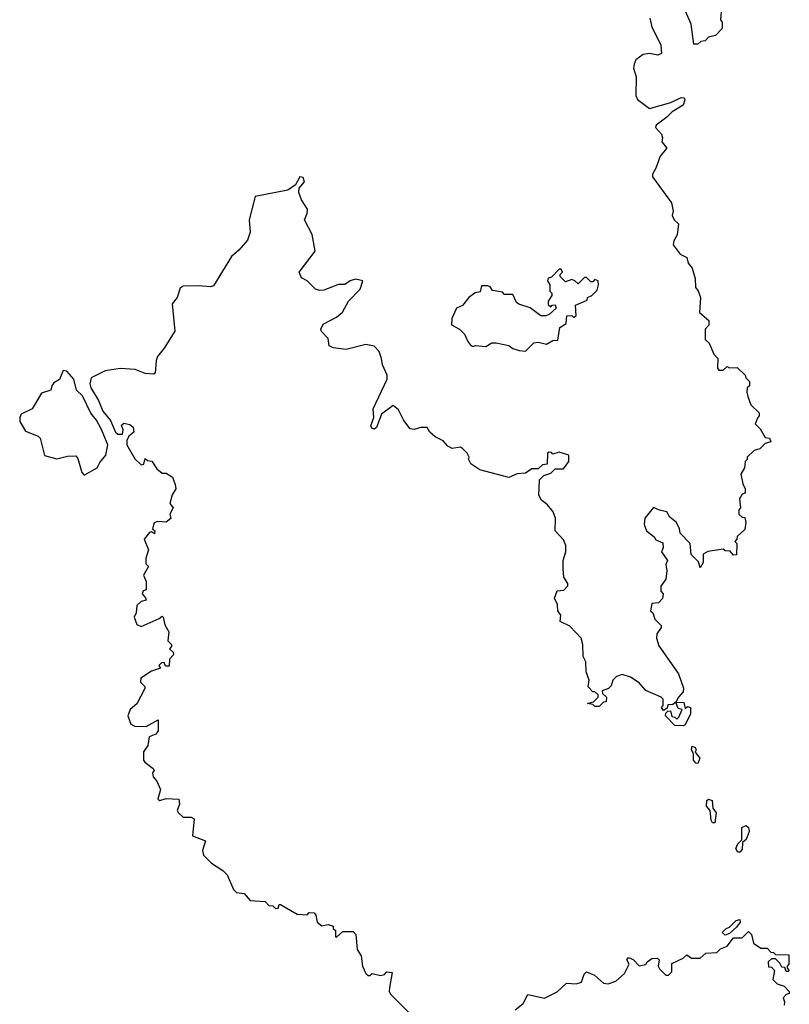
# Model space of a CAD drawing. Extents: x 2106670 to 2323771, y 35271 to 224896.
# Tile 364 of 419: x 2234068 to 2237730, y 175434 to 180116. Entities that reach past the tile are written whole.
import ezdxf

# ---------------------------------------------------------------- set-up
doc = ezdxf.new("R2010")
doc.units = 0

msp = doc.modelspace()

# ---------------------------------------------------------------- linework, layer by layer
at = {"layer": '0CON20XD'}
for points in [[(2237406.7, 180175), (2237402.5, 180115), (2237410, 180105), (2237410, 180075), (2237379.3, 180040.7), (2237345, 180032.5), (2237330, 180015), (2237308.3, 180011.7), (2237295, 180000), (2237275, 180000), (2237262.5, 180095), (2237225, 180182.5)], [(2237066.4, 180123.6), (2237075, 180082.5), (2237118.8, 179995), (2237122.5, 179955), (2237105, 179946.7), (2237065, 179956), (2237035, 179951.2), (2237000, 179925), (2236991.2, 179905), (2236988.8, 179885), (2237001.2, 179845), (2237000, 179755), (2237007, 179737), (2237065, 179694.3), (2237166.9, 179723.1), (2237215, 179746), (2237230, 179745), (2237232.5, 179735), (2237225, 179710), (2237172.2, 179677.8), (2237147.8, 179652.2), (2237096.7, 179615), (2237093, 179603), (2237121.7, 179571.7), (2237126.7, 179555), (2237123.3, 179535), (2237146.7, 179505), (2237115, 179467.5), (2237095, 179410), (2237078.3, 179381.7), (2237078.3, 179368.3), (2237168.8, 179245), (2237177.5, 179205), (2237172.5, 179185), (2237182.5, 179165), (2237202.5, 179145), (2237196.4, 179093.6), (2237180, 179065), (2237177.5, 179045), (2237210.7, 179000.7), (2237242.5, 178985), (2237248.3, 178958.3), (2237267.5, 178935), (2237282.5, 178885), (2237283, 178843), (2237297, 178827), (2237306.7, 178795), (2237303, 178723), (2237347.5, 178685), (2237347, 178663), (2237330, 178645), (2237330, 178595), (2237348.3, 178578.3), (2237370, 178525), (2237390, 178505), (2237388.3, 178458.3), (2237395, 178450), (2237415, 178450), (2237435, 178467.5), (2237445, 178460), (2237481.7, 178461.7), (2237520, 178425), (2237523, 178413), (2237540, 178395), (2237540, 178375), (2237530, 178365), (2237527.5, 178345), (2237532.5, 178325), (2237547.5, 178285), (2237587, 178247), (2237587, 178233), (2237580, 178225), (2237567.5, 178195), (2237590.7, 178170.7), (2237615, 178130), (2237636.4, 178126.4), (2237641.7, 178108.3), (2237615, 178100), (2237590, 178075), (2237563, 178067), (2237530, 178035), (2237530, 178025), (2237520, 178015), (2237517.5, 177985), (2237500, 177955), (2237508.3, 177908.3), (2237520, 177885), (2237520, 177865), (2237505, 177860), (2237493, 177837), (2237497.5, 177795), (2237490, 177785), (2237490, 177765), (2237505, 177750), (2237518.3, 177748.3), (2237522.5, 177725), (2237518.3, 177691.7), (2237481.7, 177658.3), (2237480, 177645), (2237470, 177635), (2237480, 177625), (2237478.3, 177571.7), (2237465, 177570), (2237448.3, 177588.3), (2237425, 177590), (2237415, 177597.5), (2237343, 177587), (2237320, 177575), (2237320, 177535), (2237305, 177510), (2237298.3, 177538.3), (2237263, 177573), (2237257.5, 177625), (2237210, 177675), (2237207.5, 177695), (2237192.5, 177725), (2237160.7, 177750.7), (2237146.4, 177776.4), (2237113, 177783), (2237083, 177797), (2237042.5, 177745), (2237040, 177715), (2237050, 177685), (2237086.4, 177656.4), (2237095, 177642.5), (2237128.3, 177628.3), (2237130, 177605), (2237122.5, 177585), (2237150, 177545), (2237142.5, 177525), (2237147.5, 177495), (2237142.5, 177455), (2237118.3, 177421.7), (2237118.3, 177398.3), (2237130, 177385), (2237127, 177363), (2237107, 177343), (2237075, 177340), (2237070, 177305), (2237080, 177295), (2237090, 177265), (2237120, 177235), (2237120, 177225), (2237100, 177195), (2237097.5, 177175), (2237108.3, 177138.3), (2237202.5, 177005), (2237226.4, 176936.4), (2237225, 176920), (2237202.5, 176895), (2237190, 176870), (2237175, 176860)], [(2237175, 176860), (2237151.7, 176858.3), (2237148.3, 176841.7), (2237131.7, 176831.7), (2237122.5, 176845), (2237130, 176855), (2237130, 176885), (2237120, 176895), (2237046.4, 176926.4), (2237015, 176962.5), (2236975, 176990), (2236935, 177002.5), (2236907, 176993), (2236890, 176975), (2236881.7, 176948.3), (2236870, 176935), (2236840, 176925), (2236841.7, 176911.7), (2236860, 176895), (2236858.3, 176871.7), (2236845, 176870), (2236825, 176850), (2236805, 176850), (2236795, 176860), (2236770, 176865), (2236798.3, 176871.7), (2236820, 176895), (2236820, 176905), (2236805, 176920), (2236795, 176920), (2236773, 176943), (2236777.5, 176975), (2236762.5, 177015), (2236761.7, 177061.7), (2236748.3, 177088.3), (2236747.5, 177145), (2236740, 177175), (2236685, 177232.5), (2236640, 177255), (2236642.5, 177285), (2236628.8, 177305), (2236627.5, 177335), (2236613.3, 177365), (2236625, 177400), (2236657, 177403), (2236676.4, 177423.6), (2236676.7, 177435), (2236657.5, 177465), (2236653.3, 177505), (2236653.8, 177545), (2236666.2, 177585), (2236666.1, 177616.1), (2236655, 177642.5), (2236616.2, 177685), (2236616.7, 177745), (2236606.7, 177775), (2236579.3, 177809.3), (2236550.7, 177830.7), (2236537.5, 177855), (2236541.7, 177928.3), (2236561.7, 177948.3), (2236595, 177960), (2236615, 177980), (2236655, 177980), (2236680, 178015), (2236680, 178045), (2236635, 178060), (2236605, 178050), (2236598.3, 178058.3), (2236585, 178060), (2236580, 178055), (2236578.3, 178001.7), (2236555, 178000), (2236535, 177980), (2236505, 177980), (2236475, 177960), (2236435, 177956.7), (2236395, 177938.8), (2236257.5, 177975), (2236215, 178003.3), (2236203.6, 178026.4), (2236206.4, 178036.4), (2236197.5, 178055), (2236175, 178077.5), (2236165, 178082.5), (2236125, 178077.5), (2236105, 178087.5), (2236083, 178113), (2236045, 178132.5), (2236020, 178155), (2236007, 178177), (2235977, 178177), (2235945, 178167.5), (2235925, 178170), (2235895, 178210), (2235870.7, 178260.7), (2235845, 178281.2), (2235789.2, 178240.8), (2235765, 178176.7), (2235755, 178168.8), (2235743, 178173), (2235738, 178185), (2235752.5, 178225), (2235750, 178265), (2235816.4, 178406.4), (2235816.7, 178425), (2235793.3, 178475), (2235790, 178505), (2235777.7, 178537.7), (2235755, 178563.3), (2235715, 178571.2), (2235621.7, 178548.3), (2235560, 178555), (2235540, 178565), (2235535, 178600), (2235503.6, 178633.6), (2235500, 178645), (2235511.2, 178668.8), (2235575, 178702), (2235604.2, 178725.8), (2235631.7, 178778.3), (2235687.5, 178835), (2235700, 178875), (2235665, 178882.5), (2235640, 178875), (2235615, 178857.5), (2235585, 178856.2), (2235515, 178830), (2235495, 178828.6), (2235475, 178834), (2235435, 178873.8), (2235408.3, 178888.3), (2235397.5, 178915), (2235473.8, 179015), (2235460, 179095), (2235423.3, 179165), (2235436, 179195), (2235436.7, 179215), (2235409.3, 179259.3), (2235396.7, 179295), (2235397.5, 179315), (2235423.3, 179345), (2235416.7, 179365), (2235401.2, 179368.8), (2235379.3, 179330.7), (2235344.2, 179305.8), (2235187.5, 179275), (2235158.8, 179165), (2235164, 179105), (2235151.7, 179068.3), (2235110, 179020), (2235075, 178990), (2234989.1, 178850.9), (2234975, 178845.8), (2234918.8, 178851.2), (2234845, 178848.8), (2234830.5, 178839.5), (2234817.5, 178795), (2234792.5, 178765), (2234805.8, 178635), (2234755.8, 178554.2), (2234723.8, 178515), (2234716.7, 178495), (2234712.5, 178435), (2234705, 178430), (2234665, 178434), (2234617.5, 178452.5), (2234545, 178458), (2234475, 178446.2), (2234407, 178413), (2234401.4, 178385), (2234405.7, 178365), (2234442.9, 178305), (2234463.1, 178255), (2234499.7, 178209.7), (2234524.2, 178155), (2234534, 178145), (2234556.7, 178145), (2234560, 178165), (2234552.5, 178187.5), (2234563, 178197), (2234591.7, 178191.7), (2234608.3, 178178.3), (2234610, 178155), (2234587.5, 178135), (2234577.5, 178115), (2234576.7, 178095), (2234615, 178027.5), (2234645, 178000), (2234658.3, 178001.7), (2234665, 178030), (2234675, 178020), (2234697, 178017), (2234720.7, 177980.7), (2234745, 177960), (2234765, 177960), (2234795, 177940), (2234807.5, 177905), (2234810, 177885), (2234793, 177857), (2234782.5, 177815), (2234797.5, 177795), (2234782.5, 177765), (2234786.1, 177743.9), (2234765, 177726.2), (2234725, 177730), (2234707, 177723), (2234700, 177695), (2234710, 177685), (2234708.3, 177671.7), (2234695, 177680), (2234685, 177677.5), (2234660, 177645), (2234680, 177595), (2234667.5, 177555), (2234668.3, 177528.3), (2234680, 177515), (2234657.5, 177475), (2234670, 177445), (2234670, 177405), (2234655, 177400), (2234650, 177385), (2234667, 177367), (2234670, 177355), (2234645, 177350), (2234625, 177330), (2234622.5, 177295), (2234612.5, 177275), (2234625, 177240), (2234645, 177230), (2234731.7, 177268.3), (2234745, 177280), (2234750, 177275), (2234758.3, 177238.3), (2234777.5, 177205), (2234772.5, 177162.5), (2234790, 177145), (2234790, 177135), (2234780, 177125), (2234798.3, 177108.3), (2234800, 177095), (2234780, 177075), (2234778.3, 177041.7), (2234761.7, 177041.7), (2234755, 177060), (2234743, 177057), (2234730, 177045), (2234738.3, 177031.7), (2234695, 177017.5), (2234643.3, 176985), (2234642, 176965), (2234662.5, 176945), (2234662.5, 176935), (2234625, 176862.5), (2234592.5, 176835), (2234582.5, 176805), (2234596.4, 176766.4), (2234615, 176756.7), (2234670, 176755), (2234726.7, 176786.7), (2234726, 176734), (2234715, 176718.1), (2234683.5, 176706.5), (2234677.1, 176665), (2234656.2, 176635), (2234657.5, 176595), (2234662.5, 176585), (2234702.5, 176555), (2234707.5, 176545), (2234700, 176535), (2234702.5, 176515), (2234720, 176495), (2234737.5, 176455), (2234725, 176410), (2234735, 176403.3), (2234765, 176412.5), (2234825, 176410), (2234827.5, 176385), (2234816.7, 176355), (2234823.3, 176345), (2234845, 176324), (2234883, 176323), (2234897.5, 176315), (2234890, 176235), (2234951.7, 176211.7), (2234937.5, 176165), (2234943, 176143), (2234980, 176105), (2235035, 176070), (2235055, 176050), (2235085, 175980), (2235100, 175965), (2235135, 175960), (2235165, 175927.5), (2235235, 175922.5), (2235253, 175903), (2235271.7, 175901.7), (2235285, 175890), (2235298.3, 175891.7), (2235301.7, 175908.3), (2235308.3, 175908.3), (2235388.3, 175861.7), (2235435, 175860), (2235445, 175870), (2235468.3, 175868.3), (2235477, 175857), (2235482.5, 175825), (2235505, 175807.5), (2235535, 175812.5), (2235560, 175805), (2235560, 175795), (2235570, 175785), (2235570, 175755), (2235575, 175752.5), (2235605, 175780), (2235655, 175780), (2235666.7, 175765), (2235673.8, 175695), (2235692.5, 175665), (2235698.8, 175615), (2235715, 175580), (2235725, 175570), (2235735, 175570), (2235745, 175580), (2235785, 175570), (2235803.8, 175576.2), (2235815, 175587.5), (2235840, 175585), (2235827, 175513), (2235826.2, 175495), (2235832.7, 175482.7), (2235935, 175378.8)], [(2236475, 178540), (2236515, 178580), (2236535, 178582.5), (2236575, 178572.5), (2236605, 178590), (2236628.3, 178591.7), (2236638.3, 178651.7), (2236668.3, 178671.7), (2236671.7, 178708.3), (2236695, 178710), (2236705, 178700), (2236715, 178710), (2236711.7, 178758.3), (2236768.3, 178781.7), (2236770, 178795), (2236790, 178805), (2236815, 178830), (2236822.5, 178855), (2236820, 178875), (2236805, 178880), (2236795, 178870), (2236785, 178870), (2236765, 178890), (2236755, 178890), (2236725, 178860), (2236710, 178875), (2236695, 178880), (2236665, 178870), (2236640, 178895), (2236640, 178905), (2236650, 178915), (2236645, 178930), (2236635, 178930), (2236598.3, 178891.7), (2236583, 178887), (2236580, 178875), (2236590, 178855), (2236590, 178825), (2236600, 178815), (2236600, 178805), (2236583, 178777), (2236582.5, 178762.5), (2236595, 178750), (2236601.7, 178758.3), (2236615, 178760), (2236620, 178745), (2236586.4, 178713.6), (2236571.7, 178708.3), (2236548.3, 178708.3), (2236496.1, 178746.1), (2236443, 178763), (2236431.7, 178771.7), (2236415, 178810), (2236375, 178810), (2236365, 178820), (2236318.3, 178828.3), (2236306.4, 178846.4), (2236295, 178850), (2236265, 178850), (2236258.3, 178821.7), (2236235, 178817.5), (2236204.3, 178795.7), (2236175, 178756.7), (2236146.1, 178743.9), (2236123.8, 178695), (2236122.5, 178665), (2236160, 178645), (2236185, 178620), (2236200, 178585), (2236215, 178567.5), (2236225, 178562.5), (2236235, 178567.5), (2236285, 178562.5), (2236315, 178580), (2236335, 178580), (2236395, 178566.7), (2236415, 178552.5), (2236445, 178542.5), (2236475, 178540)], [(2234375, 177950), (2234436.7, 177985), (2234449.3, 178010.7), (2234477.5, 178045), (2234486.9, 178095), (2234457.6, 178167.6), (2234432.4, 178212.4), (2234405.7, 178245), (2234367.1, 178327.1), (2234338.6, 178355), (2234325, 178406.7), (2234291.2, 178445), (2234275, 178448), (2234256.7, 178405), (2234230.7, 178389.3), (2234220, 178375), (2234216.4, 178353.6), (2234170.7, 178339.3), (2234127.5, 178265), (2234075, 178240), (2234067.5, 178225), (2234067.5, 178205), (2234095, 178158.8), (2234155, 178135.8), (2234165.6, 178125.6), (2234185, 178043.8), (2234245, 178027.5), (2234295, 178040.8), (2234335, 178042.5), (2234345, 178030), (2234363, 177963), (2234375, 177950)], [(2237225, 176757.5), (2237185, 176760), (2237140, 176805), (2237141.7, 176818.3), (2237151.7, 176828.3), (2237165, 176830), (2237171.7, 176801.7), (2237185, 176800), (2237195, 176790), (2237205, 176800), (2237220, 176835), (2237200.7, 176840.7), (2237190, 176870), (2237228.3, 176868.3), (2237235, 176840), (2237245, 176850), (2237260, 176845), (2237260, 176815), (2237235, 176763.3), (2237225, 176757.5)], [(2237295, 176578.8), (2237285, 176580), (2237274, 176595), (2237273.3, 176625), (2237263.8, 176646.2), (2237268.3, 176661.7), (2237282.5, 176655), (2237286.7, 176645), (2237282.5, 176632.5), (2237303.8, 176605), (2237295, 176578.8)], [(2237375, 176297.5), (2237365, 176297.5), (2237358.8, 176308.8), (2237353.3, 176355), (2237335.8, 176375.8), (2237337.7, 176402.3), (2237345, 176410), (2237362.5, 176402.5), (2237365.9, 176365.9), (2237382, 176345), (2237375, 176297.5)], [(2237495, 176156.7), (2237485, 176157.5), (2237476.2, 176175), (2237485, 176197.5), (2237503.3, 176216.7), (2237503.8, 176275), (2237525, 176284.2), (2237535.6, 176275), (2237539.2, 176255), (2237525, 176217.5), (2237507.5, 176202.5), (2237505, 176170), (2237495, 176156.7)], [(2237425, 175762.5), (2237410, 175775), (2237430, 175795), (2237445, 175800), (2237477, 175833), (2237495, 175837.5), (2237495.9, 175824.1), (2237479.3, 175800.7), (2237445, 175770), (2237425, 175762.5)], [(2236425, 175407.5), (2236463, 175437), (2236485, 175480), (2236565, 175462.5), (2236625, 175492.5), (2236670, 175535), (2236715, 175531.2), (2236740.7, 175539.3), (2236753, 175577), (2236765, 175587.5), (2236803, 175573), (2236845, 175533.8), (2236868.3, 175531.7), (2236905, 175543.3), (2236945, 175580), (2236967.5, 175625), (2236956.7, 175645), (2236965, 175656.2), (2236986.2, 175646.2), (2237015, 175617.5), (2237046.7, 175623.3), (2237053.6, 175636.4), (2237075, 175651.2), (2237102.5, 175652.5), (2237110, 175645), (2237106.2, 175615), (2237111.7, 175601.7), (2237141.7, 175571.7), (2237155, 175572.5), (2237171.7, 175588.3), (2237171.7, 175628.3), (2237225, 175652.5), (2237241.7, 175668.3), (2237265, 175652.5), (2237305, 175652.5), (2237333, 175677), (2237385, 175680), (2237403, 175697), (2237435, 175710), (2237465, 175750), (2237505, 175750), (2237535, 175780), (2237550, 175765), (2237560, 175725), (2237595, 175700), (2237625, 175700), (2237641.7, 175681.7), (2237655, 175680), (2237665, 175670), (2237728.3, 175668.3), (2237727.5, 175625), (2237720, 175615), (2237720, 175605), (2237730, 175595), (2237725, 175590), (2237715, 175590), (2237708.3, 175608.3), (2237695, 175610), (2237685, 175630), (2237665, 175650), (2237645, 175650), (2237630, 175635), (2237631.7, 175611.7), (2237645, 175610), (2237660, 175595), (2237651.7, 175551.7), (2237671.7, 175531.7), (2237705, 175520), (2237730, 175495), (2237730, 175485), (2237715, 175480), (2237700, 175465), (2237707.5, 175445), (2237705, 175430)]]:
    msp.add_lwpolyline(points, dxfattribs=at)

doc.saveas('drawing.dxf')
